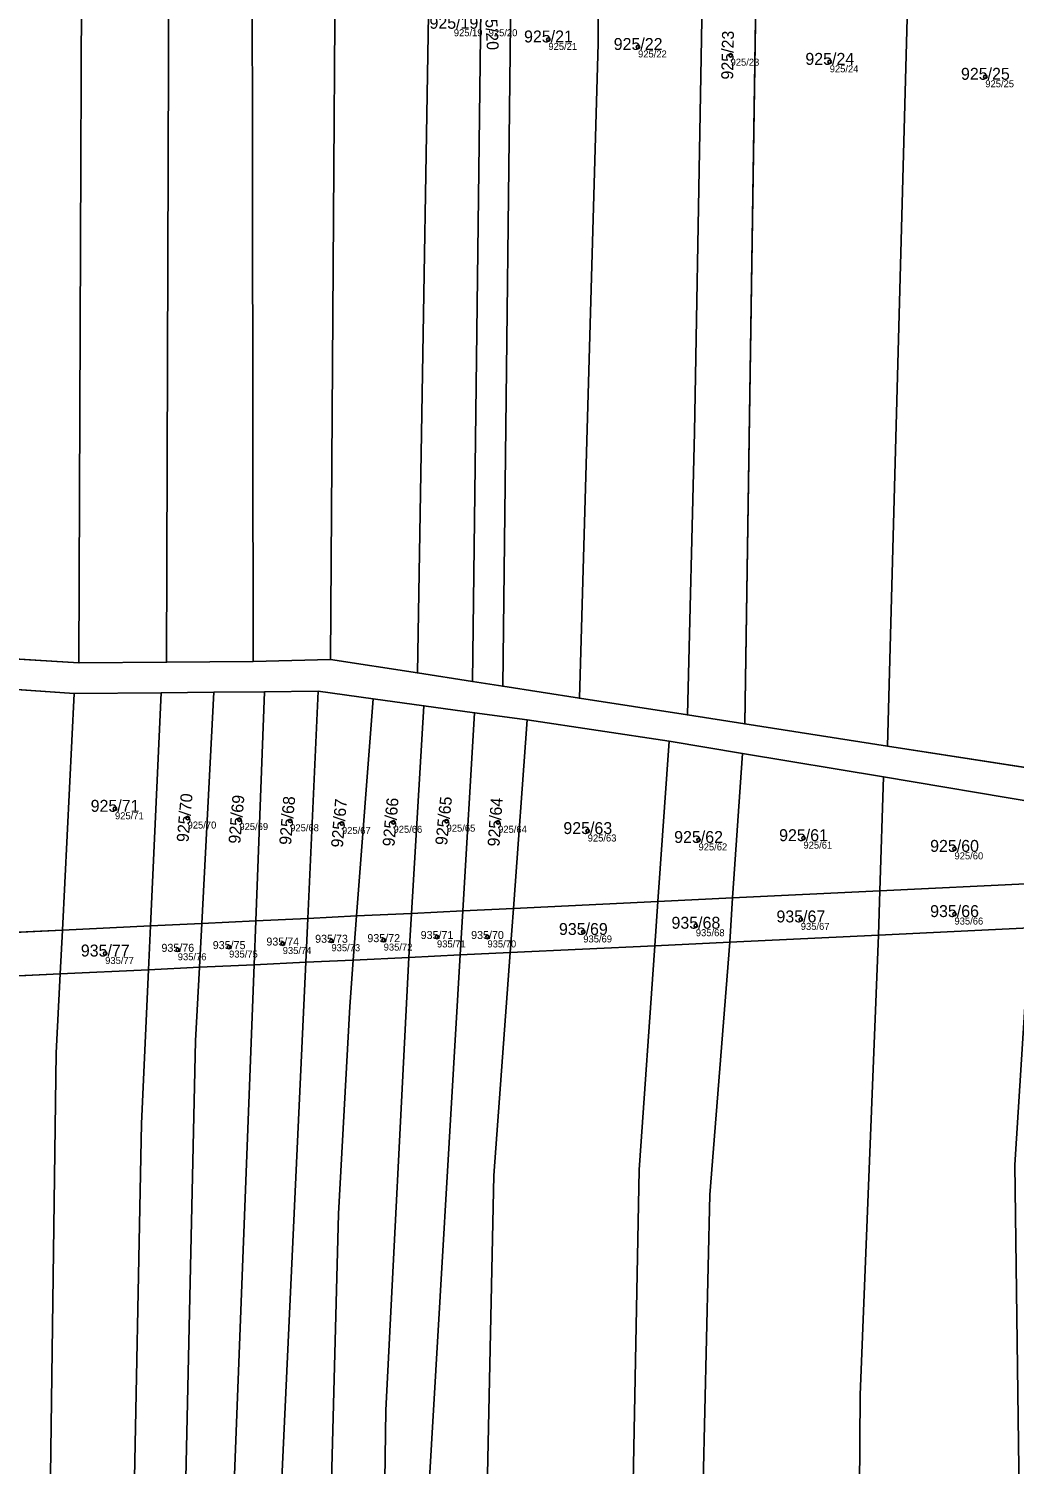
# Model space of a CAD drawing. Extents: x -603967 to -594699, y -1179315 to -1165625.
# Drawn here: x -596647.5 to -596507.1, y -1172437.9 to -1172233.4 of the extents above; entities that cross this region are included whole.
import ezdxf

# ---------------------------------------------------------------- set-up
doc = ezdxf.new("R2010")
doc.units = 0
for name, color, linetype in [('Definiční body', 7, 'Continuous'), ('Hranice parcel', 7, 'Continuous'), ('Parcelní čísla', 7, 'Continuous'), ('Polygon parcely', 7, 'Continuous')]:
    doc.layers.add(name, color=color, linetype=linetype)

msp = doc.modelspace()

# ---------------------------------------------------------------- linework, layer by layer
at = {"layer": 'Definiční body'}
for centre in [(-596573.47, -1172234.90994), (-596560.7, -1172235.97994), (-596547.52, -1172237.15994), (-596533.4, -1172238.09994), (-596511.24, -1172240.22994), (-596635.2, -1172344.51994), (-596624.86, -1172345.83994), (-596617.48, -1172346.05994), (-596610.25, -1172346.22994), (-596602.87, -1172346.60994), (-596595.53, -1172346.44994), (-596587.97, -1172346.27994), (-596580.63, -1172346.44994), (-596567.87, -1172347.68994), (-596552.09, -1172348.95994), (-596537.14, -1172348.69994), (-596515.63, -1172350.22994), (-596552.47, -1172361.17994), (-596537.52, -1172360.27994), (-596515.63, -1172359.51994), (-596604.37, -1172363.31994), (-596596.93, -1172363.22994), (-596589.34, -1172362.77994), (-596582.15, -1172362.77994), (-596568.5, -1172362.06994), (-596636.6, -1172365.13994), (-596626.26, -1172364.60994), (-596618.95, -1172364.21994), (-596611.31, -1172363.71994)]:
    msp.add_circle(centre, 0.25, dxfattribs=at)
at = {"layer": 'Hranice parcel'}
for p, q in [((-596545.5, -1172332.42), (-596541.28, -1172054.66)), ((-596664.14, -1172322.26), (-596640.34, -1172323.73)), ((-596640.34, -1172323.73), (-596627.85, -1172323.64)), ((-596627.85, -1172323.64), (-596615.52, -1172323.53)), ((-596615.52, -1172323.53), (-596604.52, -1172323.24)), ((-596604.52, -1172323.24), (-596592.12, -1172325.17)), ((-596592.12, -1172325.17), (-596584.28, -1172326.39)), ((-596584.28, -1172326.39), (-596579.98, -1172327.06)), ((-596641.03, -1172328.1), (-596662.81, -1172326.58)), ((-596641.03, -1172328.1), (-596642.7, -1172361.8)), ((-596628.62, -1172327.98), (-596641.03, -1172328.1)), ((-596628.62, -1172327.98), (-596630.14, -1172361.2)), ((-596621.1, -1172327.9), (-596628.62, -1172327.98)), ((-596621.1, -1172327.9), (-596622.83, -1172360.85)), ((-596613.9, -1172327.83), (-596621.1, -1172327.9)), ((-596613.9, -1172327.83), (-596615.15, -1172360.48)), ((-596606.25, -1172327.76), (-596613.9, -1172327.83)), ((-596606.25, -1172327.76), (-596607.75, -1172360.13)), ((-596598.45, -1172328.83), (-596606.25, -1172327.76)), ((-596579.98, -1172327.06), (-596569.05, -1172328.76)), ((-596598.45, -1172328.83), (-596600.79, -1172359.79)), ((-596591.21, -1172329.83), (-596598.45, -1172328.83)), ((-596591.21, -1172329.83), (-596592.96, -1172359.42)), ((-596583.98, -1172330.83), (-596591.21, -1172329.83)), ((-596569.05, -1172328.76), (-596553.66, -1172331.15)), ((-596583.98, -1172330.83), (-596585.65, -1172359.07)), ((-596576.47, -1172331.86), (-596583.98, -1172330.83)), ((-596576.47, -1172331.86), (-596578.44, -1172358.72)), ((-596556.29, -1172334.89), (-596576.47, -1172331.86)), ((-596553.66, -1172331.15), (-596545.5, -1172332.42)), ((-596545.5, -1172332.42), (-596525.15, -1172335.58)), ((-596556.29, -1172334.89), (-596557.88, -1172357.73)), ((-596545.84, -1172336.63), (-596556.29, -1172334.89)), ((-596545.84, -1172336.63), (-596547.23, -1172357.22)), ((-596525.74, -1172339.98), (-596545.84, -1172336.63)), ((-596525.15, -1172335.58), (-596502.08, -1172339.16)), ((-596525.74, -1172339.98), (-596526.25, -1172356.21)), ((-596503.74, -1172343.65), (-596525.74, -1172339.98)), ((-596547.23, -1172357.22), (-596526.25, -1172356.21)), ((-596526.25, -1172356.21), (-596526.45, -1172362.52)), ((-596526.25, -1172356.21), (-596504.48, -1172355.17)), ((-596592.96, -1172359.42), (-596585.65, -1172359.07)), ((-596585.65, -1172359.07), (-596586.02, -1172365.33)), ((-596585.65, -1172359.07), (-596578.44, -1172358.72)), ((-596578.44, -1172358.72), (-596578.9, -1172364.99)), ((-596578.44, -1172358.72), (-596557.88, -1172357.73)), ((-596557.88, -1172357.73), (-596558.32, -1172364.02)), ((-596557.88, -1172357.73), (-596547.23, -1172357.22)), ((-596547.23, -1172357.22), (-596547.65, -1172363.52)), ((-596642.7, -1172361.8), (-596630.14, -1172361.2)), ((-596630.14, -1172361.2), (-596630.42, -1172367.44)), ((-596630.14, -1172361.2), (-596622.83, -1172360.85)), ((-596622.83, -1172360.85), (-596623.16, -1172367.1)), ((-596622.83, -1172360.85), (-596615.15, -1172360.48)), ((-596615.15, -1172360.48), (-596615.39, -1172366.73)), ((-596615.15, -1172360.48), (-596607.75, -1172360.13)), ((-596607.75, -1172360.13), (-596608.04, -1172366.38)), ((-596607.75, -1172360.13), (-596600.79, -1172359.79)), ((-596600.79, -1172359.79), (-596601.26, -1172366.06)), ((-596600.79, -1172359.79), (-596592.96, -1172359.42)), ((-596592.96, -1172359.42), (-596593.33, -1172365.68)), ((-596664.38, -1172362.84), (-596642.7, -1172361.8)), ((-596642.7, -1172361.8), (-596643.01, -1172368.04)), ((-596547.65, -1172363.52), (-596526.45, -1172362.52)), ((-596526.45, -1172362.52), (-596504.88, -1172361.5)), ((-596593.33, -1172365.68), (-596586.02, -1172365.33)), ((-596586.02, -1172365.33), (-596578.9, -1172364.99)), ((-596578.9, -1172364.99), (-596558.32, -1172364.02)), ((-596558.32, -1172364.02), (-596547.65, -1172363.52)), ((-596630.42, -1172367.44), (-596623.16, -1172367.1)), ((-596623.16, -1172367.1), (-596615.39, -1172366.73)), ((-596615.39, -1172366.73), (-596608.04, -1172366.38)), ((-596608.04, -1172366.38), (-596601.26, -1172366.06)), ((-596601.26, -1172366.06), (-596593.33, -1172365.68)), ((-596664.65, -1172369.06), (-596643.01, -1172368.04)), ((-596643.01, -1172368.04), (-596630.42, -1172367.44))]:
    msp.add_line(p, q, dxfattribs=at)
for points in [[(-596525.15, -1172335.58), (-596520.23, -1172152.75), (-596516.23, -1172051.95)], [(-596553.66, -1172331.15), (-596552.65, -1172290.86), (-596550.23, -1172154.62), (-596550.05, -1172055.61)], [(-596569.05, -1172328.76), (-596566.39, -1172235.48), (-596567.38, -1172057.49)], [(-596592.12, -1172325.17), (-596589.97, -1172197.25), (-596593.21, -1172060.3)], [(-596584.28, -1172326.39), (-596582.85, -1172211.37), (-596583.46, -1172139.6), (-596584.6, -1172059.36)], [(-596579.98, -1172327.06), (-596578.58, -1172207.98), (-596579.44, -1172058.8)], [(-596604.52, -1172323.24), (-596603.43, -1172162.21), (-596606.98, -1172061.8)], [(-596615.52, -1172323.53), (-596615.74, -1172153.84), (-596621.15, -1172063.34)], [(-596640.34, -1172323.73), (-596639.72, -1172168.75), (-596646.74, -1172066.12)], [(-596627.85, -1172323.64), (-596627.38, -1172180.82), (-596635.39, -1172064.89)], [(-596494.11, -1172724.23), (-596508.96, -1172660.81), (-596518.9, -1172600.41), (-596526.79, -1172548.51), (-596529.53, -1172495.15), (-596529.06, -1172427.99), (-596526.45, -1172362.52)], [(-596551.65, -1172743.72), (-596572, -1172676.25), (-596586.2, -1172603.54), (-596591.15, -1172514.44), (-596590.47, -1172440.75), (-596586.02, -1172365.33)], [(-596544.38, -1172740.62), (-596565.84, -1172672.82), (-596579.35, -1172601.34), (-596583.79, -1172517.86), (-596581.23, -1172396.75), (-596578.9, -1172364.99)], [(-596525.92, -1172734.4), (-596542.43, -1172671.44), (-596556.79, -1172595.16), (-596562.78, -1172512.22), (-596560.55, -1172395.94), (-596558.32, -1172364.02)], [(-596515.85, -1172731.18), (-596531.48, -1172670.57), (-596542.08, -1172616.04), (-596548.24, -1172568.94), (-596551.78, -1172513.57), (-596551.9, -1172461.06), (-596550.48, -1172399.53), (-596547.65, -1172363.52)], [(-596580.24, -1172758.14), (-596608.15, -1172684.62), (-596616.54, -1172640.44), (-596623.72, -1172572.73), (-596626.63, -1172508.59), (-596623.71, -1172377.58), (-596623.16, -1172367.1)], [(-596574.94, -1172755.32), (-596600.63, -1172685.82), (-596609.87, -1172638.77), (-596615.68, -1172586.28), (-596620.63, -1172503.46), (-596615.39, -1172366.73)], [(-596569.35, -1172752.37), (-596593.96, -1172684.82), (-596607.3, -1172604.22), (-596614.66, -1172509.46), (-596608.04, -1172366.38)], [(-596563.83, -1172749.49), (-596587.63, -1172682.18), (-596596.86, -1172626.96), (-596602.88, -1172575.74), (-596605.85, -1172496.39), (-596603.36, -1172402.21), (-596601.76, -1172372.68), (-596601.26, -1172366.06)], [(-596558.25, -1172746.75), (-596579.57, -1172680.5), (-596588.81, -1172629.85), (-596595.31, -1172576.99), (-596597.88, -1172516.82), (-596596.64, -1172430.21), (-596593.33, -1172365.68)], [(-596602.43, -1172772.45), (-596626.46, -1172692.57), (-596635.19, -1172643.03), (-596642.54, -1172575.29), (-596645.19, -1172499.67), (-596643.57, -1172379.28), (-596643.01, -1172368.04)], [(-596586.26, -1172761.74), (-596614.99, -1172685.48), (-596625.94, -1172624.91), (-596631.07, -1172574.1), (-596633.81, -1172509.61), (-596631.42, -1172389.37), (-596630.42, -1172367.44)]]:
    msp.add_lwpolyline(points, dxfattribs=at)
at = {"layer": 'Polygon parcely'}
for points in [[(-596502.08, -1172339.16), (-596498.32, -1172185.67), (-596492.77, -1172049.42), (-596516.23, -1172051.95), (-596520.23, -1172152.75), (-596525.15, -1172335.58)], [(-596520.23, -1172152.75), (-596516.23, -1172051.95), (-596537.94, -1172054.3), (-596541.28, -1172054.66), (-596545.5, -1172332.42), (-596525.15, -1172335.58)], [(-596553.66, -1172331.15), (-596552.65, -1172290.86), (-596550.23, -1172154.62), (-596550.05, -1172055.61), (-596567.38, -1172057.49), (-596566.39, -1172235.48), (-596569.05, -1172328.76)], [(-596545.5, -1172332.42), (-596541.28, -1172054.66), (-596550.05, -1172055.61), (-596550.23, -1172154.62), (-596552.65, -1172290.86), (-596553.66, -1172331.15)], [(-596566.39, -1172235.48), (-596567.38, -1172057.49), (-596579.44, -1172058.8), (-596578.58, -1172207.98), (-596579.98, -1172327.06), (-596569.05, -1172328.76)], [(-596593.21, -1172060.3), (-596606.98, -1172061.8), (-596603.43, -1172162.21), (-596604.52, -1172323.24), (-596592.12, -1172325.17), (-596589.97, -1172197.25)], [(-596593.21, -1172060.3), (-596589.97, -1172197.25), (-596592.12, -1172325.17), (-596584.28, -1172326.39), (-596582.85, -1172211.37), (-596583.46, -1172139.6), (-596584.6, -1172059.36)], [(-596584.6, -1172059.36), (-596583.46, -1172139.6), (-596582.85, -1172211.37), (-596584.28, -1172326.39), (-596579.98, -1172327.06), (-596578.58, -1172207.98), (-596579.44, -1172058.8)], [(-596606.98, -1172061.8), (-596621.15, -1172063.34), (-596615.74, -1172153.84), (-596615.52, -1172323.53), (-596604.52, -1172323.24), (-596603.43, -1172162.21)], [(-596621.15, -1172063.34), (-596635.39, -1172064.89), (-596627.38, -1172180.82), (-596627.85, -1172323.64), (-596615.52, -1172323.53), (-596615.74, -1172153.84)], [(-596646.74, -1172066.12), (-596668.46, -1172068.48), (-596662.8, -1172155.94), (-596664.14, -1172322.26), (-596640.34, -1172323.73), (-596639.72, -1172168.75)], [(-596635.39, -1172064.89), (-596646.74, -1172066.12), (-596639.72, -1172168.75), (-596640.34, -1172323.73), (-596627.85, -1172323.64), (-596627.38, -1172180.82)], [(-596662.81, -1172326.58), (-596664.38, -1172362.84), (-596642.7, -1172361.8), (-596641.03, -1172328.1)], [(-596628.62, -1172327.98), (-596641.03, -1172328.1), (-596642.7, -1172361.8), (-596630.14, -1172361.2)], [(-596621.1, -1172327.9), (-596628.62, -1172327.98), (-596630.14, -1172361.2), (-596622.83, -1172360.85)], [(-596622.83, -1172360.85), (-596615.15, -1172360.48), (-596613.9, -1172327.83), (-596621.1, -1172327.9)], [(-596615.15, -1172360.48), (-596607.75, -1172360.13), (-596606.25, -1172327.76), (-596613.9, -1172327.83)], [(-596607.75, -1172360.13), (-596600.79, -1172359.79), (-596598.45, -1172328.83), (-596606.25, -1172327.76)], [(-596600.79, -1172359.79), (-596592.96, -1172359.42), (-596591.21, -1172329.83), (-596598.45, -1172328.83)], [(-596592.96, -1172359.42), (-596585.65, -1172359.07), (-596583.98, -1172330.83), (-596591.21, -1172329.83)], [(-596585.65, -1172359.07), (-596578.44, -1172358.72), (-596576.47, -1172331.86), (-596583.98, -1172330.83)], [(-596576.47, -1172331.86), (-596578.44, -1172358.72), (-596557.88, -1172357.73), (-596556.29, -1172334.89)], [(-596556.29, -1172334.89), (-596557.88, -1172357.73), (-596547.23, -1172357.22), (-596545.84, -1172336.63)], [(-596547.23, -1172357.22), (-596526.25, -1172356.21), (-596525.74, -1172339.98), (-596545.84, -1172336.63)], [(-596503.74, -1172343.65), (-596525.74, -1172339.98), (-596526.25, -1172356.21), (-596504.48, -1172355.17)], [(-596547.65, -1172363.52), (-596526.45, -1172362.52), (-596526.25, -1172356.21), (-596547.23, -1172357.22)], [(-596526.45, -1172362.52), (-596504.88, -1172361.5), (-596504.48, -1172355.17), (-596526.25, -1172356.21)], [(-596593.33, -1172365.68), (-596586.02, -1172365.33), (-596585.65, -1172359.07), (-596592.96, -1172359.42)], [(-596586.02, -1172365.33), (-596578.9, -1172364.99), (-596578.44, -1172358.72), (-596585.65, -1172359.07)], [(-596578.9, -1172364.99), (-596558.32, -1172364.02), (-596557.88, -1172357.73), (-596578.44, -1172358.72)], [(-596558.32, -1172364.02), (-596547.65, -1172363.52), (-596547.23, -1172357.22), (-596557.88, -1172357.73)], [(-596643.01, -1172368.04), (-596630.42, -1172367.44), (-596630.14, -1172361.2), (-596642.7, -1172361.8)], [(-596630.42, -1172367.44), (-596623.16, -1172367.1), (-596622.83, -1172360.85), (-596630.14, -1172361.2)], [(-596623.16, -1172367.1), (-596615.39, -1172366.73), (-596615.15, -1172360.48), (-596622.83, -1172360.85)], [(-596615.39, -1172366.73), (-596608.04, -1172366.38), (-596607.75, -1172360.13), (-596615.15, -1172360.48)], [(-596608.04, -1172366.38), (-596601.26, -1172366.06), (-596600.79, -1172359.79), (-596607.75, -1172360.13)], [(-596593.33, -1172365.68), (-596592.96, -1172359.42), (-596600.79, -1172359.79), (-596601.26, -1172366.06)], [(-596664.65, -1172369.06), (-596643.01, -1172368.04), (-596642.7, -1172361.8), (-596664.38, -1172362.84)], [(-596526.79, -1172548.51), (-596529.53, -1172495.15), (-596529.06, -1172427.99), (-596526.45, -1172362.52), (-596547.65, -1172363.52), (-596550.48, -1172399.53), (-596551.9, -1172461.06), (-596551.78, -1172513.57), (-596548.24, -1172568.94), (-596542.08, -1172616.04), (-596531.48, -1172670.57), (-596515.85, -1172731.18), (-596494.11, -1172724.23), (-596508.96, -1172660.81), (-596518.9, -1172600.41)], [(-596484.79, -1172663.22), (-596502.93, -1172550.82), (-596506.01, -1172474.56), (-596507.02, -1172395.23), (-596504.88, -1172361.5), (-596526.45, -1172362.52), (-596529.06, -1172427.99), (-596529.53, -1172495.15), (-596526.79, -1172548.51), (-596518.9, -1172600.41), (-596508.96, -1172660.81), (-596494.11, -1172724.23), (-596476.11, -1172718.48), (-596472.29, -1172716.99)], [(-596586.2, -1172603.54), (-596591.15, -1172514.44), (-596590.47, -1172440.75), (-596586.02, -1172365.33), (-596593.33, -1172365.68), (-596596.64, -1172430.21), (-596597.88, -1172516.82), (-596595.31, -1172576.99), (-596588.81, -1172629.85), (-596579.57, -1172680.5), (-596558.25, -1172746.75), (-596551.65, -1172743.72), (-596572, -1172676.25)], [(-596583.79, -1172517.86), (-596581.23, -1172396.75), (-596578.9, -1172364.99), (-596586.02, -1172365.33), (-596590.47, -1172440.75), (-596591.15, -1172514.44), (-596586.2, -1172603.54), (-596572, -1172676.25), (-596551.65, -1172743.72), (-596551.46, -1172743.63), (-596544.38, -1172740.62), (-596565.84, -1172672.82), (-596579.35, -1172601.34)], [(-596562.78, -1172512.22), (-596560.55, -1172395.94), (-596558.32, -1172364.02), (-596578.9, -1172364.99), (-596581.23, -1172396.75), (-596583.79, -1172517.86), (-596579.35, -1172601.34), (-596565.84, -1172672.82), (-596544.38, -1172740.62), (-596542.48, -1172739.82), (-596530.42, -1172735.84), (-596525.92, -1172734.4), (-596542.43, -1172671.44), (-596556.79, -1172595.16)], [(-596515.85, -1172731.18), (-596531.48, -1172670.57), (-596542.08, -1172616.04), (-596548.24, -1172568.94), (-596551.78, -1172513.57), (-596551.9, -1172461.06), (-596550.48, -1172399.53), (-596547.65, -1172363.52), (-596558.32, -1172364.02), (-596560.55, -1172395.94), (-596562.78, -1172512.22), (-596556.79, -1172595.16), (-596542.43, -1172671.44), (-596525.92, -1172734.4)], [(-596623.72, -1172572.73), (-596626.63, -1172508.59), (-596623.71, -1172377.58), (-596623.16, -1172367.1), (-596630.42, -1172367.44), (-596631.42, -1172389.37), (-596633.81, -1172509.61), (-596631.07, -1172574.1), (-596625.94, -1172624.91), (-596614.99, -1172685.48), (-596586.26, -1172761.74), (-596581.51, -1172758.81), (-596580.24, -1172758.14), (-596608.15, -1172684.62), (-596616.54, -1172640.44)], [(-596609.87, -1172638.77), (-596615.68, -1172586.28), (-596620.63, -1172503.46), (-596615.39, -1172366.73), (-596623.16, -1172367.1), (-596623.71, -1172377.58), (-596626.63, -1172508.59), (-596623.72, -1172572.73), (-596616.54, -1172640.44), (-596608.15, -1172684.62), (-596580.24, -1172758.14), (-596574.94, -1172755.32), (-596600.63, -1172685.82)], [(-596614.66, -1172509.46), (-596608.04, -1172366.38), (-596615.39, -1172366.73), (-596620.63, -1172503.46), (-596615.68, -1172586.28), (-596609.87, -1172638.77), (-596600.63, -1172685.82), (-596574.94, -1172755.32), (-596572.03, -1172753.77), (-596569.35, -1172752.37), (-596593.96, -1172684.82), (-596607.3, -1172604.22)], [(-596587.63, -1172682.18), (-596596.86, -1172626.96), (-596602.88, -1172575.74), (-596605.85, -1172496.39), (-596603.36, -1172402.21), (-596601.76, -1172372.68), (-596601.26, -1172366.06), (-596608.04, -1172366.38), (-596614.66, -1172509.46), (-596607.3, -1172604.22), (-596593.96, -1172684.82), (-596569.35, -1172752.37), (-596563.83, -1172749.49)], [(-596597.88, -1172516.82), (-596596.64, -1172430.21), (-596593.33, -1172365.68), (-596601.26, -1172366.06), (-596601.76, -1172372.68), (-596603.36, -1172402.21), (-596605.85, -1172496.39), (-596602.88, -1172575.74), (-596596.86, -1172626.96), (-596587.63, -1172682.18), (-596563.83, -1172749.49), (-596560.92, -1172747.97), (-596558.25, -1172746.75), (-596579.57, -1172680.5), (-596588.81, -1172629.85), (-596595.31, -1172576.99)], [(-596602.43, -1172772.45), (-596626.46, -1172692.57), (-596635.19, -1172643.03), (-596642.54, -1172575.29), (-596645.19, -1172499.67), (-596643.57, -1172379.28), (-596643.01, -1172368.04), (-596664.65, -1172369.06), (-596665.53, -1172389.33), (-596666.34, -1172437.21), (-596667.49, -1172479.26), (-596667.27, -1172510.01), (-596664.67, -1172571.7), (-596661.97, -1172598.19), (-596658.39, -1172640.05), (-596651.03, -1172695.03), (-596624.93, -1172789.03)], [(-596633.81, -1172509.61), (-596631.42, -1172389.37), (-596630.42, -1172367.44), (-596643.01, -1172368.04), (-596643.57, -1172379.28), (-596645.19, -1172499.67), (-596642.54, -1172575.29), (-596635.19, -1172643.03), (-596626.46, -1172692.57), (-596602.43, -1172772.45), (-596596.46, -1172768.04), (-596586.26, -1172761.74), (-596614.99, -1172685.48), (-596625.94, -1172624.91), (-596631.07, -1172574.1)]]:
    msp.add_lwpolyline(points, close=True, dxfattribs=at)
for points in [[(-596502.08, -1172339.16), (-596525.15, -1172335.58), (-596545.5, -1172332.42), (-596553.66, -1172331.15), (-596569.05, -1172328.76), (-596579.98, -1172327.06), (-596584.28, -1172326.39), (-596592.12, -1172325.17), (-596604.52, -1172323.24), (-596615.52, -1172323.53), (-596627.85, -1172323.64), (-596640.34, -1172323.73), (-596664.14, -1172322.26), (-596672.99, -1172322.31), (-596687.66, -1172321.66), (-596709.96, -1172320.68), (-596732.82, -1172319.67), (-596756.95, -1172318.61)], [(-596748.1, -1172322.27), (-596727.51, -1172323.73), (-596727.41, -1172323.73), (-596706.34, -1172324.66), (-596684.86, -1172325.61), (-596669.58, -1172326.28), (-596662.81, -1172326.58), (-596641.03, -1172328.1), (-596628.62, -1172327.98), (-596621.1, -1172327.9), (-596613.9, -1172327.83), (-596606.25, -1172327.76), (-596598.45, -1172328.83), (-596591.21, -1172329.83), (-596583.98, -1172330.83), (-596576.47, -1172331.86), (-596556.29, -1172334.89), (-596545.84, -1172336.63), (-596525.74, -1172339.98), (-596503.74, -1172343.65)]]:
    msp.add_lwpolyline(points, dxfattribs=at)

# ---------------------------------------------------------------- texts
at = {"layer": 'Definiční body'}
for s, p in [('925/19', (-596586.94, -1172234.449)), ('925/20', (-596581.98, -1172234.449)), ('925/21', (-596573.47, -1172236.399)), ('925/22', (-596560.7, -1172237.469)), ('925/23', (-596547.52, -1172238.649)), ('925/24', (-596533.4, -1172239.589)), ('925/25', (-596511.24, -1172241.719)), ('925/71', (-596635.2, -1172346.009)), ('925/70', (-596624.86, -1172347.329)), ('925/69', (-596617.48, -1172347.549)), ('925/68', (-596610.25, -1172347.719)), ('925/66', (-596595.53, -1172347.939)), ('925/65', (-596587.97, -1172347.769)), ('925/64', (-596580.63, -1172347.939)), ('925/67', (-596602.87, -1172348.099)), ('925/63', (-596567.87, -1172349.179)), ('925/62', (-596552.09, -1172350.449)), ('925/61', (-596537.14, -1172350.189)), ('925/60', (-596515.63, -1172351.719)), ('935/67', (-596537.52, -1172361.769)), ('935/66', (-596515.63, -1172361.009)), ('935/71', (-596589.34, -1172364.269)), ('935/70', (-596582.15, -1172364.269)), ('935/69', (-596568.5, -1172363.559)), ('935/68', (-596552.47, -1172362.669)), ('935/76', (-596626.26, -1172366.099)), ('935/75', (-596618.95, -1172365.709)), ('935/74', (-596611.31, -1172365.209)), ('935/73', (-596604.37, -1172364.809)), ('935/72', (-596596.93, -1172364.719)), ('935/77', (-596636.6, -1172366.629))]:
    msp.add_text(s, height=0.999996, dxfattribs=at).set_placement(p)
at = {"layer": 'Parcelní čísla'}
for s, rotation, p in [('925/20', 273, (-596582.585, -1172229.52)), ('925/23', 89, (-596547.155, -1172240.633)), ('925/70', 85, (-596624.738, -1172349.33)), ('925/69', 85, (-596617.358, -1172349.55)), ('925/68', 85, (-596610.128, -1172349.72)), ('925/65', 84, (-596587.909, -1172349.771)), ('925/67', 85, (-596602.748, -1172350.1)), ('925/66', 85, (-596595.408, -1172349.94)), ('925/64', 86, (-596580.447, -1172349.937))]:
    msp.add_text(s, height=1.699998, rotation=rotation, dxfattribs=at).set_placement(p)
for s, height, p in [('925/19', 1.699998, (-596590.406, -1172233.385)), ('925/21', 1.699998, (-596576.936, -1172235.335)), ('925/22', 1.699998, (-596564.166, -1172236.405)), ('925/24', 1.699998, (-596536.866, -1172238.525)), ('925/25', 1.699998, (-596514.706, -1172240.655)), ('925/71', 1.699998, (-596638.666, -1172344.945)), ('925/63', 1.699998, (-596571.336, -1172348.115)), ('925/62', 1.699998, (-596555.556, -1172349.385)), ('925/61', 1.699998, (-596540.606, -1172349.125)), ('925/60', 1.699998, (-596519.096, -1172350.655)), ('935/67', 1.699998, (-596540.986, -1172360.705)), ('935/66', 1.699998, (-596519.096, -1172359.945)), ('935/69', 1.699998, (-596571.966, -1172362.495)), ('935/68', 1.699998, (-596555.936, -1172361.605)), ('935/75', 1.14, (-596621.274, -1172364.505)), ('935/74', 1.14, (-596613.634, -1172364.005)), ('935/73', 1.14, (-596606.694, -1172363.605)), ('935/72', 1.14, (-596599.254, -1172363.515)), ('935/71', 1.14, (-596591.664, -1172363.065)), ('935/70', 1.14, (-596584.474, -1172363.065)), ('935/77', 1.699998, (-596640.066, -1172365.565)), ('935/76', 1.14, (-596628.584, -1172364.895))]:
    msp.add_text(s, height=height, dxfattribs=at).set_placement(p)

doc.saveas('drawing.dxf')
